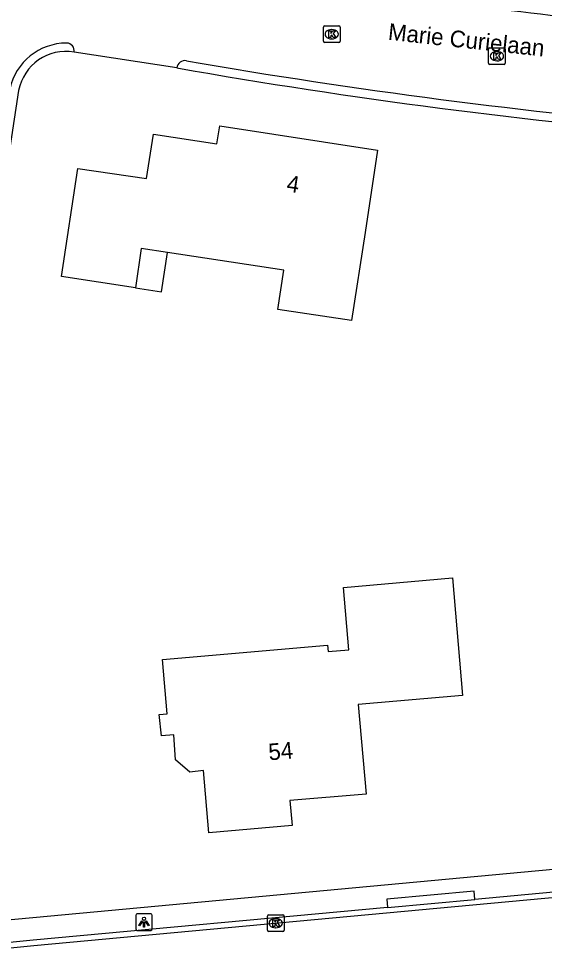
# Model space of a CAD drawing. Extents: x 162157 to 163165, y 378998 to 380775.
# Drawn here: x 162336.8 to 162368.4, y 380635.2 to 380691.3 of the extents above; entities that cross this region are included whole.
import ezdxf

# ---------------------------------------------------------------- set-up
doc = ezdxf.new("R2010")
doc.units = 0
for name, color, linetype in [('IMGEO_Kolk', 7, 'Continuous'), ('IMGEO_Lichtpunt', 7, 'Continuous'), ('IMGEO_Openbare_ruimte_label', 7, 'Continuous'), ('IMGEO_Pand', 7, 'Continuous'), ('IMGEO_Pand_nummerreeks', 7, 'Continuous'), ('IMGEO_Pand_overbouw', 7, 'Continuous'), ('IMGEO_Rijbaan_lokaal_gesloten', 7, 'Continuous'), ('IMGEO_Rijbaan_lokaal_open', 7, 'Continuous'), ('IMGEO_Voetpad_open', 7, 'Continuous')]:
    doc.layers.add(name, color=color, linetype=linetype)

msp = doc.modelspace()

# ---------------------------------------------------------------- linework, layer by layer
at = {"layer": 'IMGEO_Kolk'}
for p, q in [((162355.105, 380689.943), (162355.105, 380690.795)), ((162355.18, 380690.869), (162356.032, 380690.869)), ((162356.106, 380690.795), (162356.106, 380689.943)), ((162355.593, 380690.649), (162355.618, 380690.649)), ((162356.032, 380689.869), (162355.18, 380689.869)), ((162355.616, 380690.089), (162355.591, 380690.089)), ((162365.043, 380688.623), (162365.043, 380689.475)), ((162365.118, 380689.549), (162365.97, 380689.549)), ((162365.531, 380689.329), (162365.556, 380689.329)), ((162366.044, 380689.475), (162366.044, 380688.623)), ((162365.97, 380688.549), (162365.118, 380688.549)), ((162365.554, 380688.769), (162365.529, 380688.769)), ((162351.736, 380636.456), (162351.736, 380637.308)), ((162351.811, 380637.382), (162352.663, 380637.382)), ((162352.224, 380637.162), (162352.249, 380637.162)), ((162352.737, 380637.308), (162352.737, 380636.456)), ((162352.663, 380636.382), (162351.811, 380636.382)), ((162352.247, 380636.602), (162352.222, 380636.602))]:
    msp.add_line(p, q, dxfattribs=at)
for points in [[(162355.105, 380689.943), (162355.105, 380690.795)], [(162355.18, 380690.869), (162356.032, 380690.869)], [(162356.106, 380690.795), (162356.106, 380689.943)], [(162355.426, 380690.569), (162355.549, 380690.569), (162355.549, 380690.418), (162355.679, 380690.569), (162355.843, 380690.569), (162355.697, 380690.418), (162355.85, 380690.169), (162355.698, 380690.169), (162355.613, 380690.333), (162355.549, 380690.266), (162355.549, 380690.169), (162355.426, 380690.169), (162355.426, 380690.569)], [(162356.032, 380689.869), (162355.18, 380689.869)], [(162365.043, 380688.623), (162365.043, 380689.475)], [(162365.118, 380689.549), (162365.97, 380689.549)], [(162365.364, 380689.249), (162365.487, 380689.249), (162365.487, 380689.098), (162365.617, 380689.249), (162365.781, 380689.249), (162365.635, 380689.098), (162365.788, 380688.849), (162365.636, 380688.849), (162365.551, 380689.013), (162365.487, 380688.946), (162365.487, 380688.849), (162365.364, 380688.849), (162365.364, 380689.249)], [(162366.044, 380689.475), (162366.044, 380688.623)], [(162365.97, 380688.549), (162365.118, 380688.549)], [(162351.736, 380636.456), (162351.736, 380637.308)], [(162351.811, 380637.382), (162352.663, 380637.382)], [(162352.057, 380637.082), (162352.18, 380637.082), (162352.18, 380636.931), (162352.31, 380637.082), (162352.474, 380637.082), (162352.328, 380636.931), (162352.481, 380636.682), (162352.329, 380636.682), (162352.244, 380636.846), (162352.18, 380636.779), (162352.18, 380636.682), (162352.057, 380636.682), (162352.057, 380637.082)], [(162352.737, 380637.308), (162352.737, 380636.456)], [(162352.663, 380636.382), (162351.811, 380636.382)]]:
    msp.add_lwpolyline(points, dxfattribs=at)
for centre, start, end in [((162355.182, 380690.793), 91.552, 178.448), ((162355.182, 380690.793), 91.552, 178.448), ((162356.03, 380690.793), 1.552, 88.448), ((162356.03, 380690.793), 1.552, 88.448), ((162355.182, 380689.945), 181.552, 268.448), ((162355.182, 380689.945), 181.552, 268.448), ((162356.03, 380689.945), 271.552, 358.448), ((162356.03, 380689.945), 271.552, 358.448), ((162365.12, 380689.473), 91.552, 178.448), ((162365.12, 380689.473), 91.552, 178.448), ((162365.968, 380689.473), 1.552, 88.448), ((162365.968, 380689.473), 1.552, 88.448), ((162365.12, 380688.625), 181.552, 268.448), ((162365.12, 380688.625), 181.552, 268.448), ((162365.968, 380688.625), 271.552, 358.448), ((162365.968, 380688.625), 271.552, 358.448), ((162351.813, 380637.306), 91.552, 178.448), ((162351.813, 380637.306), 91.552, 178.448), ((162352.661, 380637.306), 1.552, 88.448), ((162352.661, 380637.306), 1.552, 88.448), ((162351.813, 380636.458), 181.552, 268.448), ((162351.813, 380636.458), 181.552, 268.448), ((162352.661, 380636.458), 271.552, 358.448), ((162352.661, 380636.458), 271.552, 358.448)]:
    msp.add_arc(centre, 0.0765, start, end, dxfattribs=at)
for centre, major_axis, ratio, start_param, end_param in [((162355.592, 380690.369), (-0.387, 0.002), 0.722429, 4.712389, 7.853982), ((162355.617, 380690.369), (-0.39, 0.002), 0.717154, 1.570796, 4.712389), ((162365.53, 380689.049), (-0.387, 0.002), 0.722429, 4.712389, 7.853982), ((162365.555, 380689.049), (-0.39, 0.002), 0.717154, 1.570796, 4.712389), ((162352.223, 380636.882), (-0.387, 0.002), 0.722429, 4.712389, 7.853982), ((162352.248, 380636.882), (-0.39, 0.002), 0.717154, 1.570796, 4.712389)]:
    msp.add_ellipse(centre, major_axis=major_axis, ratio=ratio, start_param=start_param, end_param=end_param, dxfattribs=at)
at = {"layer": 'IMGEO_Lichtpunt'}
for p, q in [((162343.811, 380637.347), (162343.811, 380636.54)), ((162343.811, 380637.347), (162343.811, 380636.54)), ((162344.713, 380637.442), (162343.905, 380637.442)), ((162344.713, 380637.442), (162343.905, 380637.442)), ((162344.807, 380636.54), (162344.807, 380637.347)), ((162344.807, 380636.54), (162344.807, 380637.347)), ((162343.905, 380636.446), (162344.713, 380636.446)), ((162343.905, 380636.446), (162344.713, 380636.446))]:
    msp.add_line(p, q, dxfattribs=at)
for points in [[(162344.185, 380637.011), (162344.224, 380636.983), (162344.036, 380636.721), (162343.998, 380636.748), (162344.185, 380637.011)], [(162344.287, 380636.963), (162344.334, 380636.963), (162344.334, 380636.641), (162344.287, 380636.641), (162344.287, 380636.963)], [(162344.397, 380636.983), (162344.435, 380637.01), (162344.622, 380636.748), (162344.583, 380636.72), (162344.397, 380636.983)]]:
    msp.add_lwpolyline(points, dxfattribs=at)
msp.add_circle((162344.31, 380637.145), 0.0994, dxfattribs=at)
for centre, start, end in [((162343.905, 380637.347), 90, 180), ((162343.905, 380637.347), 90, 180), ((162344.713, 380637.347), 0, 90), ((162344.713, 380637.347), 0, 90), ((162343.905, 380636.54), 180, 270), ((162343.905, 380636.54), 180, 270), ((162344.713, 380636.54), 270, 0), ((162344.713, 380636.54), 270, 360)]:
    msp.add_arc(centre, 0.0946, start, end, dxfattribs=at)
at = {"layer": 'IMGEO_Pand'}
for points in [[(162356.8, 380673.134), (162352.364, 380673.81), (162352.725, 380676.177), (162345.727, 380677.243), (162344.148, 380677.484), (162343.789, 380675.118), (162339.342, 380675.797), (162340.328, 380682.298), (162344.459, 380681.689), (162344.88, 380684.364), (162348.693, 380683.766), (162348.874, 380684.85), (162358.362, 380683.387), (162357.609, 380678.445), (162356.8, 380673.134)], [(162363.48, 380650.578), (162357.203, 380650.031), (162357.671, 380644.651), (162353.088, 380644.251), (162353.218, 380642.756), (162348.214, 380642.32), (162347.889, 380646.056), (162347.058, 380645.965), (162346.202, 380646.698), (162346.103, 380648.206), (162345.363, 380648.161), (162345.227, 380649.428), (162345.712, 380649.479), (162345.426, 380652.752), (162355.358, 380653.617), (162355.391, 380653.228), (162356.636, 380653.336), (162356.309, 380657.081), (162362.864, 380657.652), (162363.48, 380650.578)]]:
    msp.add_lwpolyline(points, dxfattribs=at)
at = {"layer": 'IMGEO_Pand_overbouw'}
msp.add_lwpolyline([(162345.727, 380677.243), (162344.148, 380677.484), (162343.789, 380675.118), (162345.368, 380674.877)], close=True, dxfattribs=at)
at = {"layer": 'IMGEO_Rijbaan_lokaal_gesloten'}
msp.add_lwpolyline([(162334.069, 380635.183), (162337.675, 380635.531), (162411.727, 380642.392), (162421.757, 380643.305)], dxfattribs=at)
at = {"layer": 'IMGEO_Rijbaan_lokaal_open'}
for points in [[(162346.29, 380688.341), (162340.103, 380689.296)], [(162382.287, 380639.986), (162364.212, 380638.311)], [(162358.96, 380637.825), (162364.212, 380638.311)], [(162358.96, 380637.825), (162337.644, 380635.85), (162334.038, 380635.502)]]:
    msp.add_lwpolyline(points, dxfattribs=at)
for centre, radius, start, end in [((162339.49, 380686.545), 9.554, 104.4037, 166.0844), ((162399.354, 380963.799), 273.988, 261.10438, 265.07734), ((162339.66, 380686.326), 3.511, 90.0324, 167.5356), ((162339.651, 380689.377), 0.46, 349.7855, 89.0926), ((162346.768, 380688.299), 0.48, 78.7547, 174.9851), ((162409.954, 381053.5), 370.147, 260.18598, 264.9785)]:
    msp.add_arc(centre, radius, start, end, dxfattribs=at)
at = {"layer": 'IMGEO_Voetpad_open'}
for points in [[(162336.768, 380686.979), (162334.945, 380675.165)], [(162333.922, 380636.869), (162421.612, 380645.024)], [(162364.212, 380638.311), (162364.166, 380638.808), (162358.914, 380638.322), (162358.96, 380637.825)]]:
    msp.add_lwpolyline(points, dxfattribs=at)
for centre, radius, start, end in [((162339.609, 380686.449), 2.89, 80.1556, 169.4239), ((162408.01, 381039.331), 356.375, 260.02672, 265.17039)]:
    msp.add_arc(centre, radius, start, end, dxfattribs=at)

# ---------------------------------------------------------------- texts
at = {"layer": 'IMGEO_Openbare_ruimte_label'}
msp.add_text('Marie Curielaan', height=1, rotation=353.856, dxfattribs=at).set_placement((162358.96, 380690.038))
at = {"layer": 'IMGEO_Pand_nummerreeks'}
for s, rotation, p in [('4', 351.2337, (162352.845, 380680.918)), ('54', 4.9881, (162351.835, 380646.672))]:
    msp.add_text(s, height=1, rotation=rotation, dxfattribs=at).set_placement(p)

doc.saveas('drawing.dxf')
